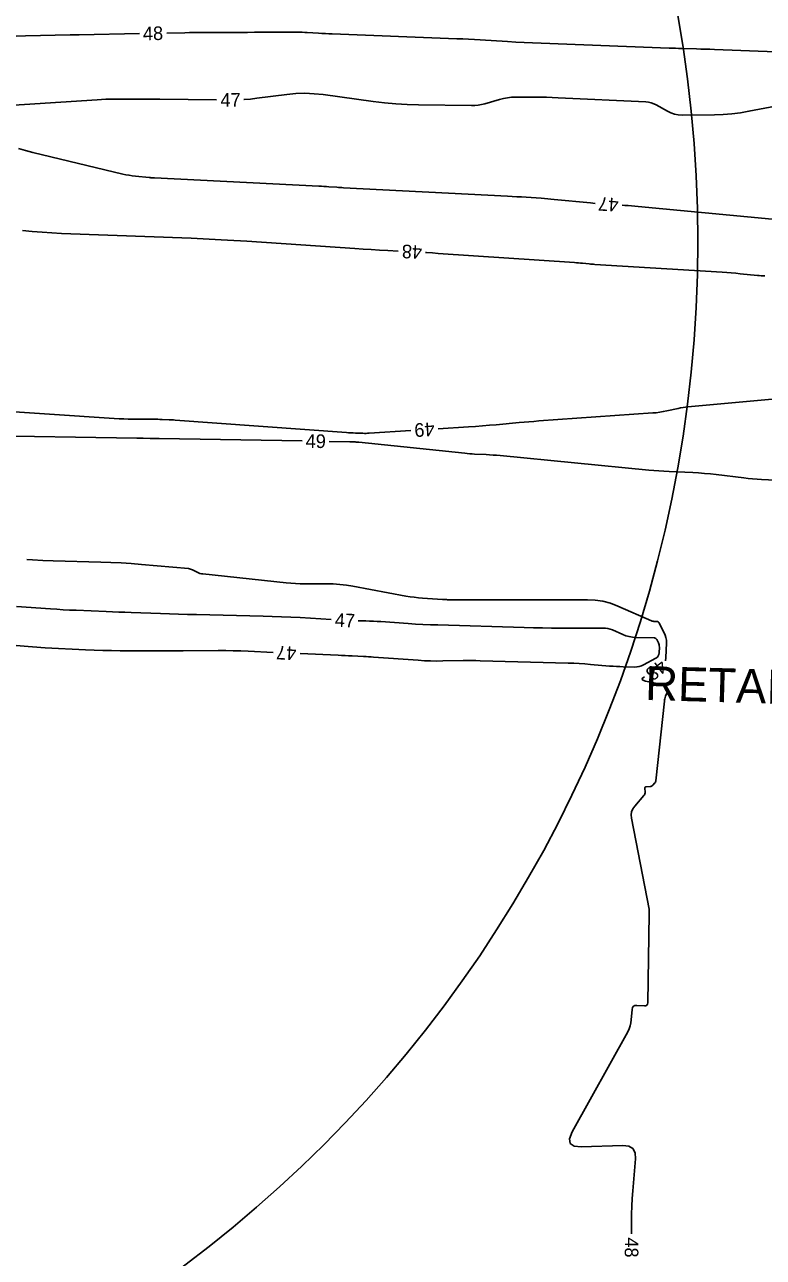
# Model space of a CAD drawing. Extents: x 2384780 to 2405861, y 547869 to 573706.
# Drawn here: x 2393581.8 to 2393690.5, y 552431.2 to 552612.6 of the extents above; entities that cross this region are included whole.
import ezdxf

# ---------------------------------------------------------------- set-up
doc = ezdxf.new("R2010")
doc.units = 0
for name, color, linetype in [('Breaklines', 7, 'Continuous'), ('Old_Level_60', 7, 'Continuous'), ('Old_Level_63', 7, 'Continuous')]:
    doc.layers.add(name, color=color, linetype=linetype)

msp = doc.modelspace()

# ---------------------------------------------------------------- linework, layer by layer
at = {"layer": 'Old_Level_60'}
for points in [[(2393598.681, 552611.27575), (2393589.792, 552611.09575), (2393589.65925, 552611.09325), (2393589.5265, 552611.0915), (2393589.39375, 552611.09), (2393589.261, 552611.08925), (2393588.82725, 552611.0875), (2393588.73425, 552611.087), (2393588.64125, 552611.086), (2393588.5485, 552611.08475), (2393588.4555, 552611.08275), (2393581.9235, 552610.9405), (2393580.52375, 552610.906)], [(2393692.3375, 552608.597), (2393683.2815, 552608.941), (2393682.6215, 552608.965), (2393681.9615, 552608.98725), (2393681.30125, 552609.0075), (2393680.641, 552609.02575), (2393678.48425, 552609.08225), (2393678.02225, 552609.095), (2393677.56, 552609.109), (2393677.098, 552609.1245), (2393676.636, 552609.14125), (2393657.77075, 552609.8545), (2393656.5405, 552609.90475), (2393655.31075, 552609.962), (2393654.081, 552610.02675), (2393652.852, 552610.0985), (2393648.83725, 552610.34525), (2393647.97675, 552610.39575), (2393647.116, 552610.44125), (2393646.25525, 552610.48175), (2393645.394, 552610.51725), (2393627.05175, 552611.22225), (2393626.541, 552611.2435), (2393626.03075, 552611.26775), (2393625.52025, 552611.29525), (2393625.01025, 552611.326), (2393623.344, 552611.43125), (2393622.98675, 552611.45075), (2393622.6295, 552611.46475), (2393622.272, 552611.47275), (2393621.91425, 552611.47475), (2393615.599, 552611.4625), (2393614.5805, 552611.4605), (2393613.562, 552611.45825), (2393612.5435, 552611.4555), (2393611.525, 552611.45275), (2393608.19775, 552611.4435), (2393607.48475, 552611.44), (2393606.77175, 552611.43325), (2393606.059, 552611.4235), (2393605.346, 552611.4105), (2393602.68, 552611.35675)], [(2393610.0265, 552601.5405), (2393601.64675, 552601.611), (2393600.732, 552601.61775), (2393599.81725, 552601.62275), (2393598.9025, 552601.62625), (2393597.98775, 552601.62775), (2393594.99925, 552601.62975), (2393594.35925, 552601.625), (2393593.71925, 552601.60975), (2393593.07975, 552601.58425), (2393592.4405, 552601.5485), (2393576.37225, 552600.516)], [(2393695.4045, 552601.16175), (2393688.36225, 552599.83925), (2393687.11, 552599.632), (2393685.85225, 552599.47975), (2393684.58925, 552599.38225), (2393683.32075, 552599.3395), (2393678.552, 552599.28275), (2393677.9795, 552599.31225), (2393677.4255, 552599.41525), (2393676.8905, 552599.59125), (2393676.37425, 552599.8405), (2393674.71825, 552600.77425), (2393674.35675, 552600.95175), (2393673.9825, 552601.08425), (2393673.595, 552601.1715), (2393673.19475, 552601.2135), (2393660.29225, 552601.83275), (2393659.4325, 552601.86925), (2393658.5725, 552601.89575), (2393657.712, 552601.91275), (2393656.8515, 552601.92), (2393654.04025, 552601.928), (2393653.44075, 552601.90825), (2393652.8475, 552601.8455), (2393652.26025, 552601.74025), (2393651.679, 552601.592), (2393649.4835, 552600.948), (2393649.0105, 552600.828), (2393648.53275, 552600.744), (2393648.04975, 552600.696), (2393647.562, 552600.68425), (2393639.73025, 552600.78325), (2393638.054, 552600.8305), (2393636.3815, 552600.9295), (2393634.713, 552601.08075), (2393633.0485, 552601.28375), (2393625.71375, 552602.2945), (2393624.37225, 552602.4345), (2393623.0305, 552602.48475), (2393621.6885, 552602.4455), (2393620.34575, 552602.31675), (2393615.9595, 552601.7495), (2393615.01875, 552601.644), (2393614.07575, 552601.571), (2393614.0255, 552601.569)], [(2393580.866, 552594.37025), (2393581.92325, 552594.063), (2393582.99075, 552593.78875), (2393596.22025, 552590.6115), (2393596.6805, 552590.50925), (2393597.143, 552590.4225), (2393597.6085, 552590.35125), (2393598.07625, 552590.29575), (2393600.117, 552590.088), (2393600.19175, 552590.081), (2393600.26675, 552590.07525), (2393600.34175, 552590.0705), (2393600.41675, 552590.06725), (2393600.66225, 552590.05825), (2393600.71475, 552590.05625), (2393600.76725, 552590.05425), (2393600.82, 552590.05175), (2393600.8725, 552590.04925), (2393625.09375, 552588.82375), (2393625.45475, 552588.80475), (2393625.8155, 552588.78425), (2393626.176, 552588.76225), (2393626.53675, 552588.739), (2393627.7145, 552588.65975), (2393627.96675, 552588.64325), (2393628.21925, 552588.62775), (2393628.47175, 552588.61325), (2393628.7245, 552588.59975), (2393652.84225, 552587.3515), (2393653.52475, 552587.31475), (2393654.20725, 552587.27525), (2393654.88975, 552587.23275), (2393655.57175, 552587.18775), (2393657.79975, 552587.03575), (2393658.27725, 552587.0015), (2393658.75425, 552586.9635), (2393659.23075, 552586.92225), (2393659.70725, 552586.8775), (2393665.07175, 552586.3535), (2393665.7435, 552586.29075)], [(2393669.73375, 552586.01525), (2393670.1305, 552585.9905), (2393670.61825, 552585.9585), (2393671.1055, 552585.922), (2393671.59225, 552585.88175), (2393672.079, 552585.83725), (2393691.814, 552583.952)], [(2393581.45575, 552582.28), (2393582.8945, 552582.1455), (2393584.335, 552582.03425), (2393585.777, 552581.94675), (2393587.2205, 552581.8825), (2393600.849, 552581.388), (2393602.20275, 552581.3365), (2393603.55625, 552581.28025), (2393604.9095, 552581.219), (2393606.2625, 552581.153), (2393610.68225, 552580.92925), (2393611.62925, 552580.8795), (2393612.576, 552580.82575), (2393613.5225, 552580.768), (2393614.46875, 552580.7065), (2393630.35425, 552579.63925), (2393631.57475, 552579.5595), (2393632.79575, 552579.48475), (2393634.017, 552579.4145), (2393635.2385, 552579.34875), (2393636.7675, 552579.26975)], [(2393640.76175, 552579.057), (2393640.939, 552579.04675), (2393641.7935, 552578.99375), (2393642.648, 552578.93725), (2393662.683, 552577.57075), (2393662.983, 552577.549), (2393663.28275, 552577.52525), (2393663.58225, 552577.4995), (2393663.8815, 552577.47125), (2393664.859, 552577.37575), (2393665.0685, 552577.35625), (2393665.278, 552577.3385), (2393665.488, 552577.32275), (2393665.698, 552577.30875), (2393684.45575, 552576.1485), (2393685.1165, 552576.10475), (2393685.77675, 552576.0555), (2393686.4365, 552576.001), (2393687.096, 552575.94075), (2393689.6145, 552575.7), (2393689.8935, 552575.6745), (2393690.1725, 552575.651), (2393690.4515, 552575.6295), (2393690.731, 552575.61)], [(2393642.6235, 552553.119), (2393647.08125, 552553.406), (2393648.11025, 552553.47575), (2393649.13875, 552553.5525), (2393650.16675, 552553.63625), (2393651.194, 552553.727), (2393654.54925, 552554.035), (2393655.2685, 552554.099), (2393655.988, 552554.15925), (2393656.70775, 552554.2155), (2393657.42775, 552554.268), (2393674.21175, 552555.4465), (2393674.7335, 552555.4925), (2393675.25225, 552555.5575), (2393675.7685, 552555.64125), (2393676.282, 552555.74375), (2393677.95525, 552556.10925), (2393678.3145, 552556.182), (2393678.67575, 552556.24325), (2393679.0385, 552556.2935), (2393679.403, 552556.3325), (2393696.12475, 552557.86025)], [(2393573.6575, 552556.07125), (2393595.69825, 552554.61), (2393596.35075, 552554.572), (2393597.0035, 552554.54475), (2393597.65675, 552554.528), (2393598.3105, 552554.52225), (2393600.73075, 552554.51975), (2393601.046, 552554.518), (2393601.36125, 552554.51375), (2393601.6765, 552554.50675), (2393601.99175, 552554.49725), (2393603.021, 552554.46125), (2393603.2415, 552554.4525), (2393603.462, 552554.4415), (2393603.68225, 552554.42875), (2393603.9025, 552554.4135), (2393629.1285, 552552.56025), (2393629.46175, 552552.53725), (2393629.7955, 552552.51775), (2393630.12925, 552552.5015), (2393630.46325, 552552.48875), (2393631.5545, 552552.452), (2393631.78825, 552552.447), (2393632.022, 552552.4475), (2393632.2555, 552552.454), (2393632.489, 552552.46625), (2393638.63175, 552552.86175)], [(2393622.61175, 552551.336), (2393601.5765, 552551.67725), (2393601.25, 552551.683), (2393600.92375, 552551.689), (2393600.59725, 552551.696), (2393600.271, 552551.7035), (2393599.20475, 552551.729), (2393598.97625, 552551.73425), (2393598.74775, 552551.739), (2393598.51925, 552551.7435), (2393598.29075, 552551.7475), (2393574.1345, 552552.147)], [(2393693.28325, 552545.5255), (2393690.221, 552545.663), (2393689.5655, 552545.699), (2393688.91075, 552545.7475), (2393688.25725, 552545.80875), (2393687.605, 552545.883), (2393683.56775, 552546.381), (2393682.702, 552546.47925), (2393681.83475, 552546.561), (2393680.96625, 552546.62575), (2393680.09625, 552546.6735), (2393676.61375, 552546.83175), (2393675.86775, 552546.87025), (2393675.1225, 552546.91875), (2393674.378, 552546.9765), (2393673.63425, 552547.044), (2393651.75775, 552549.1725), (2393651.24125, 552549.2195), (2393650.72425, 552549.25975), (2393650.20675, 552549.29375), (2393649.68875, 552549.321), (2393647.99625, 552549.39975), (2393647.63375, 552549.41925), (2393647.2715, 552549.444), (2393646.90975, 552549.47375), (2393646.5485, 552549.509), (2393630.96925, 552551.141), (2393630.835, 552551.15425), (2393630.70075, 552551.16575), (2393630.5665, 552551.17575), (2393630.432, 552551.184), (2393629.9925, 552551.20875), (2393629.89825, 552551.2135), (2393629.804, 552551.2175), (2393629.70975, 552551.22025), (2393629.6155, 552551.22225), (2393626.61125, 552551.271)], [(2393676.0995, 552518.9835), (2393676.16325, 552519.418), (2393676.23225, 552521.61375), (2393676.2205, 552522.0055), (2393676.16, 552522.38625), (2393676.05125, 552522.756), (2393675.8935, 552523.11475), (2393675.16175, 552524.53675), (2393675.09475, 552524.63675), (2393675.01025, 552524.709), (2393674.90875, 552524.75375), (2393674.78975, 552524.77125), (2393674.373, 552524.78325), (2393674.2845, 552524.79), (2393674.198, 552524.805), (2393674.1135, 552524.8285), (2393674.0305, 552524.86025), (2393669.06275, 552527.0365), (2393667.986, 552527.44475), (2393666.88475, 552527.73625), (2393665.75925, 552527.91125), (2393664.60925, 552527.9695), (2393644.303, 552527.9715), (2393644.1985, 552527.972), (2393644.094, 552527.973), (2393643.9895, 552527.975), (2393643.885, 552527.97775), (2393643.5435, 552527.98775), (2393643.4705, 552527.99025), (2393643.39725, 552527.9935), (2393643.32425, 552527.99725), (2393643.25125, 552528.002), (2393640.34725, 552528.202), (2393639.72625, 552528.25375), (2393639.10725, 552528.323), (2393638.4905, 552528.40975), (2393637.876, 552528.514), (2393630.08425, 552529.94925), (2393629.12075, 552530.1045), (2393628.1535, 552530.216), (2393627.182, 552530.2835), (2393626.2065, 552530.30725), (2393623.0135, 552530.31325), (2393622.3295, 552530.3235), (2393621.64675, 552530.35125), (2393620.965, 552530.3965), (2393620.284, 552530.45975), (2393608.0025, 552531.75675), (2393607.78, 552531.79075), (2393607.564, 552531.84525), (2393607.354, 552531.92025), (2393607.1505, 552532.016), (2393606.4955, 552532.36175), (2393606.353, 552532.42825), (2393606.206, 552532.47975), (2393606.0545, 552532.5165), (2393605.89875, 552532.538), (2393598.953, 552533.1585), (2393597.464, 552533.28), (2393595.9735, 552533.379), (2393594.48175, 552533.455), (2393592.98875, 552533.5085), (2393585.9495, 552533.70725), (2393584.44225, 552533.7575), (2393582.93575, 552533.8235), (2393582.09475, 552533.869)], [(2393626.87275, 552525.05675), (2393622.31475, 552525.32725), (2393620.95275, 552525.40175), (2393619.59, 552525.464), (2393618.227, 552525.51375), (2393616.86325, 552525.55125), (2393607.05, 552525.77575), (2393605.73075, 552525.808), (2393604.4115, 552525.845), (2393603.0925, 552525.88625), (2393601.7735, 552525.93175), (2393597.46525, 552526.08825), (2393596.542, 552526.12225), (2393595.61875, 552526.15725), (2393594.69575, 552526.19275), (2393593.7725, 552526.22925), (2393589.3475, 552526.40625), (2393588.3995, 552526.44775), (2393587.452, 552526.497), (2393586.50475, 552526.5535), (2393585.558, 552526.61725), (2393580.58725, 552526.97275)], [(2393622.33425, 552520.04125), (2393627.895, 552519.7895), (2393628.41425, 552519.766), (2393628.93325, 552519.7425), (2393629.4525, 552519.719), (2393629.9715, 552519.6955), (2393631.6675, 552519.6185), (2393632.03075, 552519.601), (2393632.394, 552519.58075), (2393632.757, 552519.558), (2393633.12, 552519.53275), (2393639.7145, 552519.0515), (2393640.61875, 552518.99575), (2393641.52375, 552518.96075), (2393642.42925, 552518.946), (2393643.33525, 552518.95175), (2393646.296, 552519.004), (2393646.93025, 552519.01175), (2393647.56475, 552519.01225), (2393648.199, 552519.00575), (2393648.83325, 552518.99225), (2393661.76575, 552518.64125), (2393662.588, 552518.613), (2393663.4095, 552518.57275), (2393664.23025, 552518.52025), (2393665.0505, 552518.456), (2393667.87175, 552518.2135), (2393668.37425, 552518.17425), (2393668.87725, 552518.142), (2393669.38075, 552518.1175), (2393669.8845, 552518.10025), (2393671.531, 552518.05575), (2393671.87825, 552518.0685), (2393672.215, 552518.12625), (2393672.5405, 552518.229), (2393672.8555, 552518.37625), (2393674.694, 552519.3855), (2393674.89175, 552519.5255), (2393675.03525, 552519.69875), (2393675.1245, 552519.90525), (2393675.15975, 552520.145), (2393675.18675, 552521.00575), (2393675.18175, 552521.171), (2393675.15625, 552521.33175), (2393675.11025, 552521.48775), (2393675.04375, 552521.63925), (2393674.793, 552522.1265), (2393674.73125, 552522.2185), (2393674.65375, 552522.285), (2393674.56025, 552522.32625), (2393674.45075, 552522.34225), (2393671.7155, 552522.42125), (2393671.21825, 552522.45925), (2393670.7315, 552522.544), (2393670.25525, 552522.6755), (2393669.7895, 552522.854), (2393668.2855, 552523.513), (2393667.95925, 552523.6365), (2393667.626, 552523.72475), (2393667.285, 552523.77775), (2393666.937, 552523.7955), (2393660.66975, 552523.796), (2393659.327, 552523.801), (2393657.98425, 552523.81575), (2393656.6415, 552523.8405), (2393655.299, 552523.875), (2393642.5925, 552524.248), (2393641.495, 552524.2855), (2393640.39825, 552524.334), (2393639.302, 552524.39325), (2393638.20625, 552524.46325), (2393634.18925, 552524.74025), (2393633.64175, 552524.77475), (2393633.09375, 552524.8035), (2393632.5455, 552524.826), (2393631.997, 552524.84225), (2393630.868, 552524.86975)], [(2393579.359, 552521.353), (2393582.289, 552521.089), (2393582.917, 552521.03525), (2393583.5455, 552520.98775), (2393584.1745, 552520.94625), (2393584.80375, 552520.91075), (2393590.739, 552520.604), (2393592.011, 552520.54625), (2393593.2835, 552520.50375), (2393594.5565, 552520.47675), (2393595.82975, 552520.46525), (2393600.822, 552520.45025), (2393601.892, 552520.448), (2393602.96175, 552520.448), (2393604.0315, 552520.44975), (2393605.10125, 552520.45375), (2393610.256, 552520.47775), (2393611.36025, 552520.476), (2393612.4645, 552520.4605), (2393613.56825, 552520.43125), (2393614.672, 552520.38825), (2393618.33825, 552520.22225)], [(2393671.097, 552434.6315), (2393671.0915, 552436.399), (2393671.10025, 552437.552), (2393671.13325, 552438.70375), (2393671.191, 552439.85475), (2393671.273, 552441.00475), (2393671.65825, 552445.70125), (2393671.6045, 552446.5775), (2393671.2775, 552447.194), (2393670.67775, 552447.55025), (2393669.805, 552447.64625), (2393663.69275, 552447.4415), (2393662.62625, 552447.54625), (2393662.046, 552447.9485), (2393661.9525, 552448.648), (2393662.34525, 552449.64525), (2393670.53625, 552464.4025), (2393670.73825, 552464.81675), (2393670.89275, 552465.24525), (2393670.99975, 552465.688), (2393671.059, 552466.145), (2393671.175, 552467.6615), (2393671.2375, 552467.9435), (2393671.375, 552468.13925), (2393671.58775, 552468.24925), (2393671.8755, 552468.273), (2393672.9915, 552468.20725), (2393673.201, 552468.22475), (2393673.352, 552468.30575), (2393673.44375, 552468.45025), (2393673.477, 552468.658), (2393673.67675, 552481.72425), (2393673.6775, 552481.77075), (2393673.678, 552481.81725), (2393673.6785, 552481.86375), (2393673.679, 552481.91025), (2393673.6805, 552482.12475), (2393673.6805, 552482.126), (2393673.6805, 552482.12725), (2393673.68075, 552482.12825), (2393673.68075, 552482.1295), (2393673.68075, 552482.13325), (2393673.68075, 552482.13425), (2393673.68075, 552482.135), (2393673.68075, 552482.13575), (2393673.68075, 552482.1365), (2393673.68775, 552482.29725), (2393673.68825, 552482.3315), (2393673.68675, 552482.3655), (2393673.68325, 552482.39975), (2393673.67775, 552482.4335), (2393671.0765, 552495.82275), (2393671.0335, 552496.309), (2393671.09925, 552496.766), (2393671.2735, 552497.1935), (2393671.55625, 552497.5915), (2393672.92125, 552499.143), (2393673.01075, 552499.2665), (2393673.0705, 552499.39975), (2393673.10075, 552499.54275), (2393673.101, 552499.69525), (2393673.0535, 552500.20975), (2393673.0585, 552500.307), (2393673.0935, 552500.378), (2393673.15875, 552500.42325), (2393673.25425, 552500.4425), (2393673.821, 552500.474), (2393673.9375, 552500.491), (2393674.0445, 552500.5285), (2393674.14175, 552500.58675), (2393674.22925, 552500.66575), (2393674.53975, 552501.00025), (2393674.599, 552501.075), (2393674.6445, 552501.15625), (2393674.67575, 552501.244), (2393674.693, 552501.338), (2393675.92175, 552513.024), (2393675.948, 552513.212), (2393675.98725, 552513.39675), (2393676.0395, 552513.57825), (2393676.1045, 552513.7565), (2393676.338, 552514.3335), (2393676.3705, 552514.45425), (2393676.3685, 552514.569), (2393676.332, 552514.67775), (2393676.2605, 552514.78025), (2393675.8175, 552515.27825), (2393675.71675, 552515.375), (2393675.605, 552515.4525), (2393675.482, 552515.5105), (2393675.34775, 552515.549), (2393673.1375, 552516.00325), (2393672.776, 552516.1175), (2393672.639, 552516.2655), (2393672.72625, 552516.4475), (2393673.00325, 552516.63925)]]:
    msp.add_lwpolyline(points, dxfattribs=at)
at = {"layer": 'Old_Level_63'}
msp.add_circle((2393492.91434, 552580.66252), 187.93516, dxfattribs=at)

# ---------------------------------------------------------------- texts
at = {"layer": 'Breaklines'}
msp.add_text('RETAIN', height=5, rotation=358.3806722, dxfattribs=at).set_placement((2393673.05125, 552513.21625))
at = {"layer": 'Old_Level_60'}
for s, rotation, p in [('48', 1.1599444, (2393599.19725, 552610.286)), ('47', 0.40805, (2393610.6005, 552600.5135)), ('47', 176.0490722, (2393669.23625, 552587.038)), ('48', 176.9522472, (2393640.3195, 552580.085)), ('49', 183.6850278, (2393642.0405, 552554.0835)), ('49', 359.0704, (2393623.11525, 552550.32775)), ('47', 357.3206444, (2393627.39125, 552524.00725)), ('47', 177.4073556, (2393621.813, 552521.06575)), ('48', 217.1319389, (2393675.3495, 552519.31025)), ('48', 269.4072917, (2393670.119, 552434.1455))]:
    msp.add_text(s, height=2, rotation=rotation, dxfattribs=at).set_placement(p)

doc.saveas('drawing.dxf')
